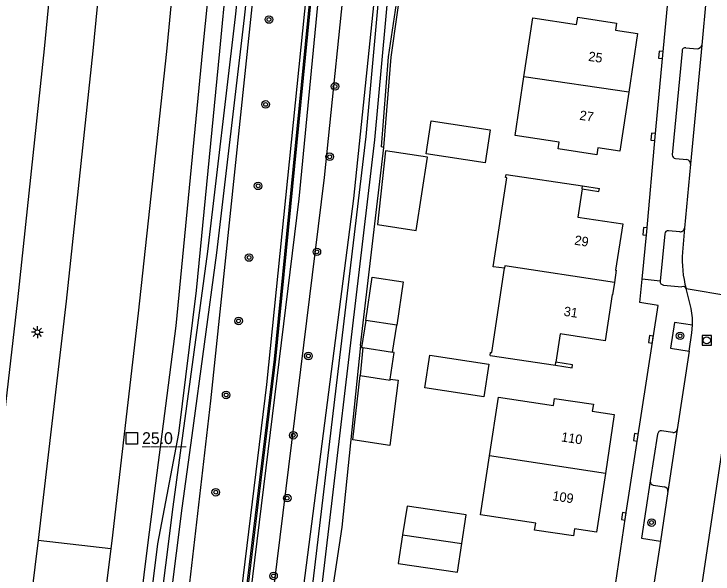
# Model space of a CAD drawing. Extents: x 124000 to 128010, y 398999 to 403000.
# Drawn here: x 126364.8 to 126438.8, y 400059.1 to 400118.3 of the extents above; entities that cross this region are included whole.
import ezdxf

# ---------------------------------------------------------------- set-up
doc = ezdxf.new("R2010")
doc.units = 0
for name, color, linetype in [('gg-afsc-erfafscheiding', 7, 'Continuous'), ('gg-afsc-geluidsscherm', 7, 'Continuous'), ('gg-afsc-muur', 7, 'Continuous'), ('gg-anno-huisnummerreeks BGT', 7, 'Continuous'), ('gg-bbg-bijgebouw', 7, 'Continuous'), ('gg-bbg-gedigitaliseerde bijgebouw', 7, 'Continuous'), ('gg-bbg-hoofdgebouw', 7, 'Continuous'), ('gg-bbg-luifel en loopbrug', 7, 'Continuous'), ('gg-bbg-tussenscheiding', 7, 'Continuous'), ('gg-knt-BGT kruinlijn', 7, 'Continuous'), ('gg-knt-bovenkant onderkant talud', 7, 'Continuous'), ('gg-knt-verharding', 7, 'Continuous'), ('gg-knt-verharding nz', 7, 'Continuous'), ('gg-kntw-bovenkant insteek waterloop', 7, 'Continuous'), ('gg-kntw-greppel-droge sloot', 7, 'Continuous'), ('gg-kntw-waterlijn', 7, 'Continuous'), ('gt-anno-nummer hm paal', 7, 'Continuous'), ('gt-grn-groengrens', 7, 'Continuous'), ('gt-grn-vlakafsluiter', 7, 'Continuous'), ('gt-grn-weggrens', 7, 'Continuous'), ('gt-symb-boom', 7, 'Continuous'), ('gt-symb-hm paal', 7, 'Continuous'), ('gt-symb-kolk', 7, 'Continuous'), ('gt-symb-lichtmast', 7, 'Continuous'), ('gt-symb-rioolschacht', 7, 'Continuous')]:
    doc.layers.add(name, color=color, linetype=linetype)

# ---------------------------------------------------------------- blocks, each defined once
blk = doc.blocks.new('gt0-RS')
at = {"layer": 'gt-symb-rioolschacht'}
blk.add_lwpolyline([(-0.5, -0.5), (0.5, -0.5), (0.5, 0.5), (-0.5, 0.5)], close=True, dxfattribs=at)
blk.add_circle((0, 0), 0.375, dxfattribs=at)
blk = doc.blocks.new('gt0-KOLK')
at = {"layer": 'gt-symb-kolk'}
blk.add_lwpolyline([(0, 0), (0.375, 0), (0.375, 0.4), (-0.375, 0.4), (-0.375, 0), (0, 0)], dxfattribs=at)
blk = doc.blocks.new('gt0-BOOM')
at = {"layer": 'gt-symb-boom'}
for radius in [0.4, 0.2]:
    blk.add_circle((0, 0), radius, dxfattribs=at)
blk = doc.blocks.new('gt0-LMAST')
at = {"layer": 'gt-symb-lichtmast'}
for p, q in [((-0.182, 0.173), (-0.447, 0.438)), ((-0.005, 0.246), (-0.005, 0.621)), ((0.172, 0.173), (0.437, 0.438)), ((-0.255, -0.004), (-0.63, -0.004)), ((-0.182, -0.181), (-0.447, -0.446)), ((-0.005, -0.254), (-0.005, -0.629)), ((0.437, -0.446), (0.172, -0.181)), ((0.245, -0.004), (0.62, -0.004))]:
    blk.add_line(p, q, dxfattribs=at)
blk.add_circle((-0.005, -0.004), 0.25, dxfattribs=at)
blk = doc.blocks.new('gt0-HMpaal')
at = {"layer": 'gt-symb-hm paal'}
blk.add_lwpolyline([(-0.6, 0.6), (0.6, 0.6), (0.6, -0.6), (-0.6, -0.6)], close=True, dxfattribs=at)

msp = doc.modelspace()

# ---------------------------------------------------------------- linework, layer by layer
at = {"layer": 'gg-afsc-erfafscheiding'}
msp.add_lwpolyline([(126404.74, 400113.778), (126406.068, 400123.267), (126405.848, 400123.299), (126406.893, 400132.939)], dxfattribs=at)
at = {"layer": 'gg-afsc-geluidsscherm'}
for points in [[(126433.522, 399396.193), (126294.266, 399417.89), (126294.312, 399418.568), (126384.69, 400018.495), (126392.393, 400081.874), (126401.389, 400173.179), (126405.812, 400237.067), (126415.183, 400254.387), (126416.933, 400270.191), (126421.505, 400378.061), (126422.448, 400394.046), (126423.962, 400411.149), (126518.093, 400411.476), (126531.613, 400399.449), (126531.513, 400399.337)], [(126433.522, 399396.193), (126433.545, 399396.341), (126294.438, 399418.015), (126294.46, 399418.546), (126384.838, 400018.472), (126392.542, 400081.856), (126401.538, 400173.164), (126405.962, 400237.057), (126415.315, 400254.315), (126417.082, 400270.175), (126421.655, 400378.055), (126422.598, 400394.037), (126424.098, 400410.986), (126518.093, 400411.326), (126531.513, 400399.337)]]:
    msp.add_lwpolyline(points, dxfattribs=at)
at = {"layer": 'gg-afsc-muur'}
for p, q in [((126424.968, 400100.168), (126426.751, 400099.903)), ((126424.921, 400099.856), (126426.707, 400099.587)), ((126426.707, 400099.587), (126426.751, 400099.903)), ((126422.114, 400081.209), (126423.859, 400080.945))]:
    msp.add_line(p, q, dxfattribs=at)
msp.add_lwpolyline([(126423.859, 400080.945), (126423.912, 400081.259), (126422.161, 400081.523)], dxfattribs=at)
at = {"layer": 'gg-bbg-bijgebouw'}
msp.add_line((126412.207, 400062.359), (126412.657, 400065.387), dxfattribs=at)
for points in [[(126408.425, 400103.572), (126408.952, 400107.035), (126415.2, 400106.091), (126414.672, 400102.621), (126408.425, 400103.572)], [(126414.538, 400077.882), (126408.301, 400078.816), (126408.813, 400082.28), (126415.057, 400081.345), (126414.538, 400077.882)], [(126412.657, 400065.387), (126406.409, 400066.317), (126405.948, 400063.291)], [(126405.948, 400063.291), (126405.486, 400060.264), (126411.756, 400059.331), (126412.207, 400062.359)]]:
    msp.add_lwpolyline(points, dxfattribs=at)
at = {"layer": 'gg-bbg-gedigitaliseerde bijgebouw'}
for p, q in [((126405.324, 400085.464), (126402.046, 400085.961)), ((126404.89, 400082.6), (126405.324, 400085.464)), ((126401.747, 400083.077), (126401.442, 400080.119))]:
    msp.add_line(p, q, dxfattribs=at)
for points in [[(126404.129, 400103.894), (126403.271, 400096.084), (126407.386, 400095.458), (126408.564, 400103.194), (126404.129, 400103.894)], [(126402.046, 400085.961), (126401.611, 400083.098), (126401.747, 400083.077)], [(126404.637, 400079.76), (126405.064, 400082.574), (126404.89, 400082.6)], [(126401.442, 400080.119), (126404.617, 400079.631), (126404.637, 400079.76)]]:
    msp.add_lwpolyline(points, dxfattribs=at)
at = {"layer": 'gg-bbg-hoofdgebouw'}
for p, q in [((126418.771, 400111.715), (126419.711, 400117.926)), ((126417.83, 400105.504), (126418.771, 400111.715)), ((126416.89, 400101.37), (126424.968, 400100.168)), ((126424.921, 400099.856), (126424.968, 400100.168)), ((126415.192, 400082.256), (126422.114, 400081.209)), ((126422.114, 400081.209), (126422.161, 400081.523))]:
    msp.add_line(p, q, dxfattribs=at)
for points in [[(126419.711, 400117.926), (126424.342, 400117.227), (126424.458, 400117.997), (126428.571, 400117.377), (126428.461, 400116.645), (126430.801, 400116.292), (126429.865, 400110.068)], [(126429.865, 400110.068), (126428.928, 400103.843), (126426.605, 400104.193), (126426.495, 400103.465), (126422.383, 400104.074), (126422.493, 400104.798), (126417.83, 400105.504)], [(126416.71, 400091.461), (126415.524, 400091.633), (126416.95, 400101.039), (126416.838, 400101.058), (126416.89, 400101.37)], [(126424.921, 400099.856), (126424.472, 400096.878), (126429.243, 400096.148), (126428.468, 400091.28), (126428.542, 400091.269), (126428.344, 400089.969)], [(126415.192, 400082.256), (126415.24, 400082.57), (126415.366, 400082.551), (126416.71, 400091.461)], [(126428.344, 400089.969), (126428.146, 400088.669), (126428.09, 400088.678), (126427.374, 400083.812), (126422.614, 400084.525), (126422.161, 400081.523)], [(126415.128, 400071.631), (126416.067, 400077.846), (126421.899, 400076.959), (126422.006, 400077.699), (126426.117, 400077.107), (126425.991, 400076.363), (126428.318, 400076.006), (126427.383, 400069.789)], [(126419.896, 400063.799), (126420.022, 400064.522), (126414.189, 400065.413), (126415.128, 400071.631)], [(126427.383, 400069.789), (126426.447, 400063.562), (126424.117, 400063.925), (126424.007, 400063.18), (126419.896, 400063.799)]]:
    msp.add_lwpolyline(points, dxfattribs=at)
at = {"layer": 'gg-bbg-luifel en loopbrug'}
for points in [[(126402.046, 400085.961), (126402.739, 400090.516), (126406.017, 400090.017), (126405.324, 400085.464)], [(126404.637, 400079.76), (126405.462, 400079.635), (126404.581, 400072.725), (126400.673, 400073.337), (126401.442, 400080.119)]]:
    msp.add_lwpolyline(points, dxfattribs=at)
at = {"layer": 'gg-bbg-tussenscheiding'}
for p, q in [((126429.865, 400110.068), (126418.771, 400111.715)), ((126401.747, 400083.077), (126404.89, 400082.6)), ((126427.383, 400069.789), (126415.128, 400071.631)), ((126405.948, 400063.291), (126412.207, 400062.359))]:
    msp.add_line(p, q, dxfattribs=at)
msp.add_lwpolyline([(126428.344, 400089.969), (126416.75, 400091.727), (126416.71, 400091.461)], dxfattribs=at)
at = {"layer": 'gg-knt-BGT kruinlijn'}
for points in [[(126300.242, 399460.061), (126317.155, 399573.618), (126327.853, 399643.472), (126345.991, 399764.256), (126377.209, 399971.201), (126384.168, 400018.601), (126391.597, 400079.17), (126401.015, 400171.969), (126405.272, 400237.075), (126405.836, 400239.447)], [(126405.997, 400230.826), (126401.252, 400165.313), (126397.513, 400125.164), (126394.977, 400098.805), (126384.91, 400016.956), (126372.958, 399936.144), (126361.724, 399862.808), (126350.889, 399790.817), (126334.29, 399679.75), (126332.168, 399665.424)]]:
    msp.add_lwpolyline(points, dxfattribs=at)
at = {"layer": 'gg-knt-bovenkant onderkant talud'}
for points in [[(126293.229, 399462.196), (126310.804, 399577.419), (126321.785, 399641.664), (126324.83, 399661.281), (126341.384, 399769.192), (126355.148, 399863.606), (126371.991, 399972.892), (126378.989, 400019.753), (126385.648, 400077.466), (126395.494, 400171.208), (126398.482, 400218.678), (126399.195, 400237.176), (126399.855, 400244.875), (126401.075, 400247.387), (126403.954, 400253.411), (126406.57, 400258.304), (126407.848, 400260.608), (126408.109, 400271.651), (126414.004, 400375.395), (126416.291, 400410.556)], [(126410.026, 400201.252), (126406.945, 400166.33), (126403.502, 400125.401), (126400.753, 400098.856), (126390.168, 400016.966), (126378.327, 399936.59), (126377.163, 399935.839), (126376.138, 399935.989)]]:
    msp.add_lwpolyline(points, dxfattribs=at)
at = {"layer": 'gg-knt-verharding'}
for p, q in [((126438.216, 400121.923), (126437.58, 400115.03)), ((126435.492, 400114.421), (126434.455, 400103.465)), ((126434.791, 400103.073), (126436.009, 400102.951)), ((126436.392, 400102.486), (126435.744, 400095.693)), ((126433.666, 400095.091), (126433.183, 400090.111)), ((126435.263, 400095.328), (126434.06, 400095.431)), ((126433.532, 400089.693), (126435.478, 400089.511)), ((126436.247, 400082.72), (126434.988, 400074.433)), ((126440.207, 400075.487), (126434.503, 400037.804)), ((126434.515, 400074.09), (126433.326, 400074.279)), ((126432.913, 400073.935), (126432.135, 400068.98)), ((126432.454, 400068.539), (126433.638, 400068.352)), ((126434.006, 400067.876), (126433.2, 400062.619)), ((126433.2, 400062.619), (126432.123, 400055.584))]:
    msp.add_line(p, q, dxfattribs=at)
for points in [[(126388.922, 400407.698), (126388.71, 400380.365), (126388.204, 400351.845), (126387.438, 400323.313), (126386.631, 400302.104), (126385.373, 400273.367), (126385.254, 400273.37), (126383.958, 400249.128), (126382.237, 400220.87), (126380.381, 400195.422), (126377.959, 400165.502), (126375.652, 400139.717), (126373.18, 400114.444), (126370.365, 400087.981), (126367.407, 400062.712)], [(126399.358, 400407.618), (126399.14, 400380.598), (126398.811, 400360.607), (126398.343, 400341.594), (126397.844, 400323.624), (126397.077, 400307.136), (126393.962, 400283.812), (126392.636, 400273.466), (126392.906, 400273.39), (126391.721, 400247.917), (126389.929, 400220.22), (126388.083, 400194.841), (126385.753, 400165.318), (126383.278, 400138.32), (126380.967, 400114.371), (126377.991, 400086.737), (126375.191, 400062.671), (126375.086, 400061.828)], [(126383.507, 400402.146), (126383.599, 400402.144), (126383.415, 400379.641), (126382.904, 400352.327), (126382.113, 400323.403), (126381.307, 400302.381), (126380.04, 400273.424), (126378.839, 400249.721), (126377.007, 400221.207), (126375.274, 400196.388), (126372.847, 400165.834), (126370.508, 400140.195), (126368.033, 400114.669), (126365.208, 400088.121), (126362.338, 400063.259)], [(126431.27, 400090.302), (126431.774, 400095.352), (126432.641, 400105.348), (126433.446, 400114.008), (126435.257, 400133.013), (126435.607, 400136.904)], [(126435.901, 400114.77), (126437.098, 400114.671), (126437.232, 400114.688), (126437.42, 400114.784), (126437.511, 400114.893), (126437.58, 400115.03)], [(126426.056, 400042.216), (126426.709, 400046.021), (126429.532, 400065.209), (126432.955, 400087.524), (126431.026, 400087.854), (126431.27, 400090.302)], [(126436.61, 400085.443), (126436.606, 400086.231), (126436.451, 400087.23), (126436.221, 400088.215), (126435.927, 400089.321)], [(126436.61, 400085.443), (126434.695, 400085.733), (126434.268, 400083.021), (126436.247, 400082.72)], [(126436.247, 400082.72), (126436.541, 400084.655), (126436.61, 400085.443)], [(126432.135, 400068.98), (126431.206, 400062.924), (126433.2, 400062.619)], [(126367.407, 400062.712), (126364.322, 400037.875), (126361.171, 400013.803), (126357.829, 399990.064), (126353.282, 399959.93), (126347.871, 399924.53), (126341.915, 399884.96), (126328.842, 399798.709), (126320.556, 399744.349), (126316.646, 399718.33), (126308.838, 399667.237), (126306.683, 399653.03)], [(126375.086, 400061.828), (126371.995, 400036.99), (126368.895, 400013.208), (126365.235, 399987.425), (126360.949, 399959.247), (126355.621, 399923.874), (126349.501, 399883.525), (126345.75, 399858.978), (126340.485, 399824.032), (126332.179, 399769.496), (126320.274, 399690.665), (126316.376, 399665.179), (126314.314, 399651.556)]]:
    msp.add_lwpolyline(points, dxfattribs=at)
for centre, radius, start, end in [((126435.836, 400114.432), 0.344, 79.12068, 181.82762), ((126434.838, 400103.454), 0.383, 178.29008, 262.91251), ((126435.962, 400102.522), 0.432, 355.21523, 83.73832), ((126435.33, 400095.74), 0.417, 260.82407, 353.56099), ((126434.016, 400095.083), 0.35, 82.8366, 178.74812), ((126433.556, 400090.068), 0.376, 173.38723, 266.33169), ((126435.59, 400089.149), 0.378, 26.96588, 107.1616), ((126433.286, 400073.907), 0.374, 83.81355, 175.77029), ((126434.574, 400074.506), 0.42, 261.92083, 349.9753), ((126432.522, 400068.924), 0.391, 171.82764, 259.93301), ((126433.557, 400067.909), 0.45, 355.78573, 79.63015)]:
    msp.add_arc(centre, radius, start, end, dxfattribs=at)
at = {"layer": 'gg-knt-verharding nz'}
for p, q in [((126437.58, 400115.03), (126436.392, 400102.486)), ((126435.744, 400095.693), (126435.543, 400093.164)), ((126434.988, 400074.433), (126434.006, 400067.876))]:
    msp.add_line(p, q, dxfattribs=at)
msp.add_arc((126446.641, 400092.332), 11.13, 175.71432, 195.69801, dxfattribs=at)
at = {"layer": 'gg-kntw-bovenkant insteek waterloop'}
for points in [[(126323.031, 399662.04), (126321.74, 399660.117), (126320.587, 399660.289), (126320.014, 399662.511), (126332.334, 399743.098), (126336.188, 399768.41), (126344.467, 399823.06), (126353.306, 399883.083), (126359.695, 399923.364), (126365.113, 399959.07), (126369.177, 399986.373), (126372.735, 400012.848), (126375.768, 400035.991), (126379.045, 400062.476), (126382.001, 400085.384), (126384.826, 400114.553), (126387.163, 400137.912), (126389.716, 400166.128), (126391.77, 400193.942), (126393.76, 400220.612), (126395.587, 400247.464), (126396.695, 400267.432)], [(126383.672, 400073.796), (126386.292, 400093.11), (126389.237, 400117.924), (126391.953, 400143.244), (126393.638, 400165.82), (126395.75, 400190.081), (126397.314, 400215.04)], [(126323.031, 399662.04), (126327.041, 399690.098), (126334.838, 399742.841), (126338.537, 399768.285), (126342.893, 399797.119), (126346.686, 399823.411), (126352.294, 399859.144), (126356.486, 399884.03), (126360.061, 399908.445), (126363.653, 399932.302), (126367.208, 399956.505), (126370.042, 399973.218), (126373.244, 399995.515), (126376.51, 400018.7), (126379.574, 400041.751), (126382.631, 400066.119), (126383.672, 400073.796)]]:
    msp.add_lwpolyline(points, dxfattribs=at)
at = {"layer": 'gg-kntw-greppel-droge sloot'}
msp.add_lwpolyline([(126410.026, 400201.252), (126404.644, 400134.076), (126402.069, 400105.39), (126395.19, 400047.715), (126388.566, 399998.841), (126380.433, 399946.214), (126381.244, 399946.239), (126389.644, 399998.741), (126396.208, 400047.53), (126403.005, 400105.054), (126405.642, 400133.896), (126412.052, 400215.526)], dxfattribs=at)
at = {"layer": 'gg-kntw-waterlijn'}
for points in [[(126322.073, 399662.408), (126321.351, 399661.331), (126321.033, 399662.562), (126332.954, 399743.212), (126336.808, 399768.525), (126345.446, 399825.528), (126354.295, 399882.932), (126360.683, 399923.211), (126366.102, 399958.921), (126370.167, 399986.233), (126373.726, 400012.716), (126376.76, 400035.865), (126380.037, 400062.351), (126382.262, 400073.983), (126384.138, 400089.122), (126386.6, 400114.4), (126388.846, 400137.708), (126391.398, 400165.952), (126393.748, 400192.659), (126395.378, 400220.459), (126397.199, 400247.7), (126398.164, 400265.142), (126398.387, 400267.099)], [(126396.316, 400215.111), (126394.753, 400190.156), (126392.641, 400165.901), (126390.957, 400143.335), (126388.243, 400118.036), (126385.3, 400093.236), (126381.639, 400066.248), (126378.582, 400041.879), (126375.519, 400018.836), (126372.254, 399995.656), (126369.054, 399973.373), (126366.22, 399956.661), (126362.664, 399932.449), (126359.072, 399908.592), (126355.498, 399884.186), (126351.307, 399859.305), (126345.697, 399823.56), (126341.904, 399797.265), (126337.548, 399768.432), (126333.849, 399742.986), (126326.051, 399690.242), (126322.073, 399662.408)]]:
    msp.add_lwpolyline(points, dxfattribs=at)
at = {"layer": 'gt-grn-groengrens'}
msp.add_line((126403.959, 400104.248), (126404.74, 400113.778), dxfattribs=at)
for points in [[(126525.5, 400401.875), (126517.701, 400409.117), (126513.198, 400409.629), (126427.886, 400408.701), (126425.635, 400405.554), (126424.936, 400373.129), (126423.696, 400345.301), (126420.64, 400282.786), (126419.948, 400265.917), (126419.122, 400252.975), (126417.884, 400250.036), (126410.168, 400236.517), (126408.092, 400226.551), (126403.811, 400165.532), (126400.164, 400125.487), (126397.663, 400101.049), (126387.319, 400017.303), (126374.902, 399936.458), (126374.058, 399930.683)], [(126403.959, 400104.248), (126403.697, 400104.316), (126404.464, 400113.812), (126405.813, 400123.004), (126405.596, 400123.073), (126406.66, 400132.792), (126407.893, 400146.169), (126408.108, 400146.152)], [(126401.491, 400083.316), (126399.504, 400064.09), (126396.903, 400046.836), (126397.699, 400046.53), (126396.837, 400041.261), (126397.089, 400041.223)]]:
    msp.add_lwpolyline(points, dxfattribs=at)
at = {"layer": 'gt-grn-vlakafsluiter'}
msp.add_line((126401.491, 400083.316), (126403.959, 400104.248), dxfattribs=at)
at = {"layer": 'gt-grn-weggrens'}
for p, q in [((126433.183, 400090.111), (126431.27, 400090.302)), ((126435.927, 400089.321), (126440.942, 400088.477)), ((126367.407, 400062.712), (126375.086, 400061.828))]:
    msp.add_line(p, q, dxfattribs=at)

# ---------------------------------------------------------------- block references
at = {"layer": 'gt-symb-boom'}
for p in [(126391.804, 400117.758), (126398.794, 400110.683), (126391.455, 400108.784), (126398.23, 400103.25), (126390.66, 400100.176), (126396.875, 400093.202), (126389.707, 400092.601), (126388.592, 400085.893), (126435.288, 400084.325), (126395.976, 400082.193), (126387.276, 400078.072), (126394.375, 400073.813), (126386.179, 400067.794), (126393.742, 400067.167), (126432.27, 400064.588), (126392.29, 400058.949)]:
    msp.add_blockref('gt0-BOOM', p, dxfattribs=at)
at = {"layer": 'gt-symb-hm paal'}
msp.add_blockref('gt0-HMpaal', (126377.308, 400073.49), dxfattribs=at)
at = {"layer": 'gt-symb-kolk'}
for p, rotation in [((126433.446, 400114.008), 84.56884924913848), ((126432.641, 400105.348), 84.69087302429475), ((126431.774, 400095.352), 85.05542487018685), ((126432.401, 400083.918), 81.26733497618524), ((126430.807, 400073.566), 81.2421801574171), ((126429.532, 400065.209), 81.33236960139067)]:
    msp.add_blockref('gt0-KOLK', p, dxfattribs=dict(at, rotation=rotation))
at = {"layer": 'gt-symb-lichtmast'}
msp.add_blockref('gt0-LMAST', (126367.322, 400084.713), dxfattribs=at)
at = {"layer": 'gt-symb-rioolschacht'}
msp.add_blockref('gt0-RS', (126438.114, 400083.846), dxfattribs=at)

# ---------------------------------------------------------------- texts
at = {"layer": 'gg-anno-huisnummerreeks BGT'}
for s, rotation, p in [('25', 351.4, (126425.535, 400113.397)), ('27', 351.4, (126424.599, 400107.172)), ('29', 351, (126424.059, 400093.971)), ('31', 351.6, (126422.933, 400086.445)), ('110', 351.4, (126422.669, 400073.172)), ('109', 351.4, (126421.734, 400066.95))]:
    msp.add_text(s, height=1, rotation=rotation, dxfattribs=at).set_placement(p)
at = {"layer": 'gt-anno-nummer hm paal'}
msp.add_text('25.0', height=1.25, dxfattribs=at).set_placement((126378.389, 400072.886))
at = {"layer": 'gt-symb-hm paal'}
msp.add_text('_____', height=1.25, dxfattribs=at).set_placement((126378.389, 400072.886))

doc.saveas('drawing.dxf')
